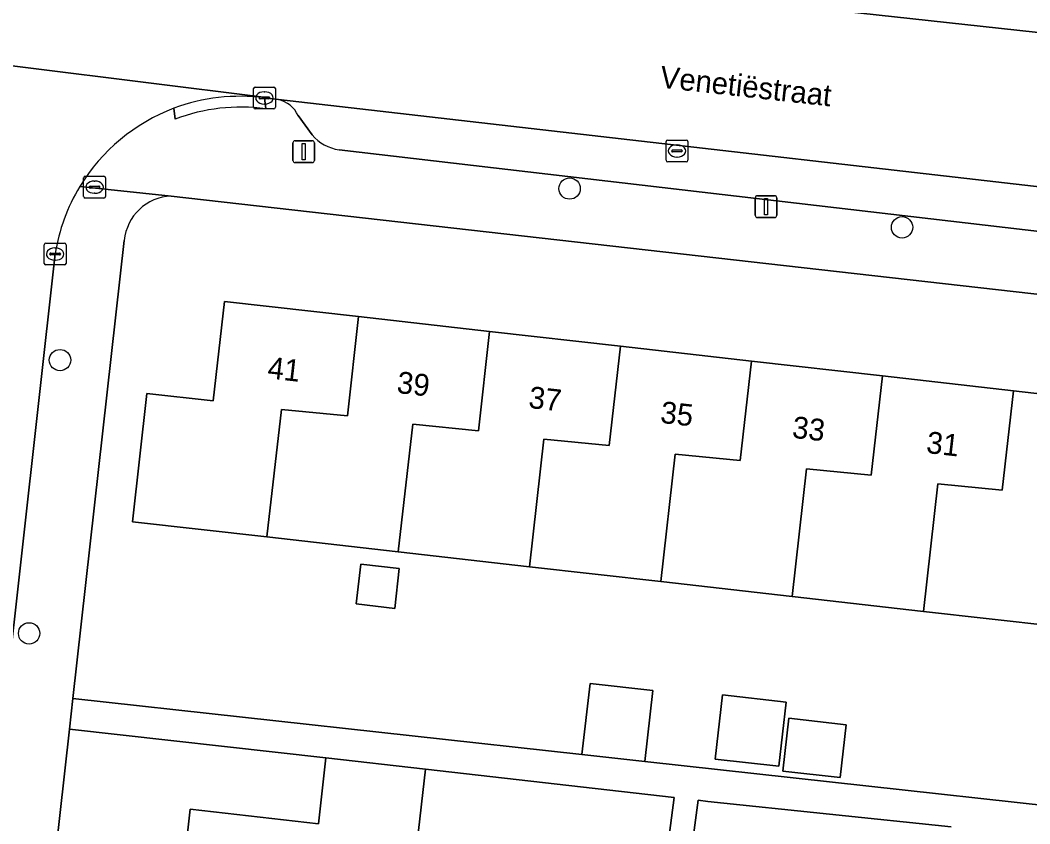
# Model space of a CAD drawing. Extents: x 162082 to 163401, y 388089 to 388636.
# Drawn here: x 162733.38 to 162779.64, y 388312.65 to 388349.48 of the extents above; entities that cross this region are included whole.
import ezdxf

# ---------------------------------------------------------------- set-up
doc = ezdxf.new("R2010")
doc.units = 0
for name, color, linetype in [('IMGEO_Boom', 7, 'Continuous'), ('IMGEO_Brandkraan', 7, 'Continuous'), ('IMGEO_Erf', 7, 'Continuous'), ('IMGEO_Kolk', 7, 'Continuous'), ('IMGEO_Lichtmast', 7, 'Continuous'), ('IMGEO_Openbare_ruimte_label', 7, 'Continuous'), ('IMGEO_Pand', 7, 'Continuous'), ('IMGEO_Pand_nummerreeks', 7, 'Continuous'), ('IMGEO_Parkeervlak_open', 7, 'Continuous'), ('IMGEO_Rijbaan_lokaal_open', 7, 'Continuous'), ('IMGEO_Voetpad_open', 7, 'Continuous')]:
    doc.layers.add(name, color=color, linetype=linetype)

msp = doc.modelspace()

# ---------------------------------------------------------------- linework, layer by layer
at = {"layer": 'IMGEO_Boom'}
for centre in [(162758.555, 388341.763), (162773.791, 388339.985), (162735.207, 388333.899), (162733.793, 388321.378)]:
    msp.add_circle(centre, 0.489, dxfattribs=at)
at = {"layer": 'IMGEO_Brandkraan'}
for p, q in [((162736.291, 388341.402), (162736.291, 388342.254)), ((162736.366, 388342.328), (162737.218, 388342.328)), ((162737.292, 388342.254), (162737.292, 388341.402)), ((162736.55, 388341.822), (162736.55, 388341.834)), ((162736.988, 388341.785), (162736.59, 388341.785)), ((162736.593, 388341.871), (162736.991, 388341.871)), ((162736.779, 388342.108), (162736.804, 388342.108)), ((162737.034, 388341.834), (162737.034, 388341.822)), ((162737.218, 388341.328), (162736.366, 388341.328)), ((162736.802, 388341.548), (162736.777, 388341.548))]:
    msp.add_line(p, q, dxfattribs=at)
for points in [[(162736.291, 388341.402), (162736.291, 388342.254)], [(162736.366, 388342.328), (162737.218, 388342.328)], [(162737.292, 388342.254), (162737.292, 388341.402)], [(162737.218, 388341.328), (162736.366, 388341.328)]]:
    msp.add_lwpolyline(points, dxfattribs=at)
for centre, radius, start, end in [((162736.368, 388342.252), 0.0765, 91.552, 178.448), ((162736.368, 388342.252), 0.0765, 91.552, 178.448), ((162737.216, 388342.252), 0.0765, 1.552, 88.448), ((162737.216, 388342.252), 0.0765, 1.552, 88.448), ((162736.59, 388341.831), 0.0403, 85.8775, 175.7526), ((162736.587, 388341.821), 0.0366, 178.938, 274.7102), ((162736.991, 388341.828), 0.043, 264.8664, 352.4533), ((162736.995, 388341.833), 0.0386, 1.7309, 96.639), ((162736.368, 388341.404), 0.0765, 181.552, 268.448), ((162736.368, 388341.404), 0.0765, 181.552, 268.448), ((162737.216, 388341.404), 0.0765, 271.552, 358.448), ((162737.216, 388341.404), 0.0765, 271.552, 358.448)]:
    msp.add_arc(centre, radius, start, end, dxfattribs=at)
for centre, major_axis, ratio, start_param, end_param in [((162736.778, 388341.828), (-0.387, 0.002), 0.722429, 4.712389, 7.853982), ((162736.803, 388341.828), (-0.39, 0.002), 0.717154, 1.570796, 4.712389)]:
    msp.add_ellipse(centre, major_axis=major_axis, ratio=ratio, start_param=start_param, end_param=end_param, dxfattribs=at)
at = {"layer": 'IMGEO_Erf'}
for points in [[(162793.443, 388335.388), (162740.3, 388341.413)], [(162738.154, 388339.384), (162735.799, 388318.4), (162759.124, 388315.835), (162759.493, 388319.088), (162762.372, 388318.761), (162762.003, 388315.508), (162790.857, 388312.329), (162793.443, 388335.388)], [(162776.044, 388312.51), (162764.888, 388313.68), (162764.454, 388313.738), (162759.953, 388279.988)]]:
    msp.add_lwpolyline(points, dxfattribs=at)
for points in [[(162742.742, 388336.592), (162748.89, 388335.895), (162754.891, 388335.215), (162760.89, 388334.534), (162766.891, 388333.854), (162772.892, 388333.174), (162778.893, 388332.493), (162784.893, 388331.813), (162791.04, 388331.116), (162790.515, 388326.482), (162787.602, 388326.812), (162786.944, 388321.006), (162780.783, 388321.705), (162774.767, 388322.387), (162768.752, 388323.069), (162762.737, 388323.751), (162756.721, 388324.433), (162750.705, 388325.115), (162744.69, 388325.797), (162738.524, 388326.496), (162739.191, 388332.377), (162742.225, 388332.033)], [(162748.987, 388324.556), (162750.749, 388324.356), (162750.541, 388322.525), (162748.78, 388322.725)], [(162765.562, 388318.559), (162768.48, 388318.229), (162768.146, 388315.287), (162765.229, 388315.618)], [(162768.603, 388317.49), (162771.222, 388317.193), (162770.947, 388314.771), (162768.328, 388315.068)], [(162738.427, 388289.143), (162739.11, 388295.149), (162739.793, 388301.154), (162740.476, 388307.159), (162741.176, 388313.316), (162747.046, 388312.648), (162747.39, 388315.67), (162735.64, 388316.989), (162728.52, 388253.553), (162734.312, 388252.961), (162735.012, 388259.116), (162735.695, 388265.121), (162736.378, 388271.128), (162737.061, 388277.133), (162737.744, 388283.137)], [(162763.343, 388313.856), (162751.954, 388315.151), (162751.254, 388308.997), (162750.571, 388302.99), (162749.888, 388296.985), (162749.205, 388290.98), (162748.522, 388284.973), (162747.84, 388278.969), (162747.157, 388272.964), (162746.474, 388266.958), (162745.791, 388260.953), (162745.073, 388254.64), (162745.818, 388254.555), (162745.492, 388251.69), (162755.049, 388250.59)]]:
    msp.add_lwpolyline(points, close=True, dxfattribs=at)
msp.add_arc((162740.374, 388339.185), 2.229, 91.9127, 174.8768, dxfattribs=at)
at = {"layer": 'IMGEO_Kolk'}
for p, q in [((162744.149, 388346.415), (162745.001, 388346.415)), ((162744.074, 388345.489), (162744.074, 388346.341)), ((162744.376, 388345.958), (162744.774, 388345.958)), ((162744.562, 388346.195), (162744.587, 388346.195)), ((162745.075, 388346.341), (162745.075, 388345.489)), ((162744.333, 388345.909), (162744.333, 388345.921)), ((162744.771, 388345.872), (162744.373, 388345.872)), ((162744.585, 388345.635), (162744.56, 388345.635)), ((162744.817, 388345.921), (162744.817, 388345.909)), ((162745.001, 388345.415), (162744.149, 388345.415)), ((162762.976, 388343.06), (162762.976, 388343.912)), ((162763.051, 388343.986), (162763.903, 388343.986)), ((162763.464, 388343.766), (162763.489, 388343.766)), ((162763.977, 388343.912), (162763.977, 388343.06)), ((162763.235, 388343.48), (162763.235, 388343.492)), ((162763.673, 388343.443), (162763.275, 388343.443)), ((162763.278, 388343.529), (162763.676, 388343.529)), ((162763.487, 388343.206), (162763.462, 388343.206)), ((162763.719, 388343.492), (162763.719, 388343.48)), ((162763.903, 388342.986), (162763.051, 388342.986)), ((162734.483, 388338.335), (162734.483, 388339.187)), ((162734.558, 388339.261), (162735.41, 388339.261)), ((162734.971, 388339.041), (162734.996, 388339.041)), ((162735.484, 388339.187), (162735.484, 388338.335)), ((162734.742, 388338.755), (162734.742, 388338.767)), ((162735.18, 388338.718), (162734.782, 388338.718)), ((162734.785, 388338.804), (162735.183, 388338.804)), ((162735.226, 388338.767), (162735.226, 388338.755)), ((162735.41, 388338.261), (162734.558, 388338.261)), ((162734.994, 388338.481), (162734.969, 388338.481))]:
    msp.add_line(p, q, dxfattribs=at)
for points in [[(162744.149, 388346.415), (162745.001, 388346.415)], [(162744.074, 388345.489), (162744.074, 388346.341)], [(162745.075, 388346.341), (162745.075, 388345.489)], [(162745.001, 388345.415), (162744.149, 388345.415)], [(162762.976, 388343.06), (162762.976, 388343.912)], [(162763.051, 388343.986), (162763.903, 388343.986)], [(162763.977, 388343.912), (162763.977, 388343.06)], [(162763.903, 388342.986), (162763.051, 388342.986)], [(162734.483, 388338.335), (162734.483, 388339.187)], [(162734.558, 388339.261), (162735.41, 388339.261)], [(162735.484, 388339.187), (162735.484, 388338.335)], [(162735.41, 388338.261), (162734.558, 388338.261)]]:
    msp.add_lwpolyline(points, dxfattribs=at)
for centre, radius, start, end in [((162744.151, 388346.339), 0.0765, 91.552, 178.448), ((162744.151, 388346.339), 0.0765, 91.552, 178.448), ((162744.999, 388346.339), 0.0765, 1.552, 88.448), ((162744.999, 388346.339), 0.0765, 1.552, 88.448), ((162744.373, 388345.918), 0.0403, 85.8775, 175.7526), ((162744.778, 388345.92), 0.0386, 1.7309, 96.639), ((162744.151, 388345.491), 0.0765, 181.552, 268.448), ((162744.151, 388345.491), 0.0765, 181.552, 268.448), ((162744.37, 388345.908), 0.0366, 178.938, 274.7102), ((162744.774, 388345.915), 0.043, 264.8664, 352.4533), ((162744.999, 388345.491), 0.0765, 271.552, 358.448), ((162744.999, 388345.491), 0.0765, 271.552, 358.448), ((162763.053, 388343.91), 0.0765, 91.552, 178.448), ((162763.053, 388343.91), 0.0765, 91.552, 178.448), ((162763.901, 388343.91), 0.0765, 1.552, 88.448), ((162763.901, 388343.91), 0.0765, 1.552, 88.448), ((162763.275, 388343.489), 0.0403, 85.8775, 175.7526), ((162763.272, 388343.479), 0.0366, 178.938, 274.7102), ((162763.676, 388343.486), 0.043, 264.8664, 352.4533), ((162763.68, 388343.491), 0.0386, 1.7309, 96.639), ((162763.053, 388343.062), 0.0765, 181.552, 268.448), ((162763.053, 388343.062), 0.0765, 181.552, 268.448), ((162763.901, 388343.062), 0.0765, 271.552, 358.448), ((162763.901, 388343.062), 0.0765, 271.552, 358.448), ((162734.56, 388339.185), 0.0765, 91.552, 178.448), ((162734.56, 388339.185), 0.0765, 91.552, 178.448), ((162735.408, 388339.185), 0.0765, 1.552, 88.448), ((162735.408, 388339.185), 0.0765, 1.552, 88.448), ((162734.782, 388338.764), 0.0403, 85.8775, 175.7526), ((162734.779, 388338.754), 0.0366, 178.938, 274.7102), ((162735.183, 388338.761), 0.043, 264.8664, 352.4533), ((162735.187, 388338.766), 0.0386, 1.7309, 96.639), ((162734.56, 388338.337), 0.0765, 181.552, 268.448), ((162734.56, 388338.337), 0.0765, 181.552, 268.448), ((162735.408, 388338.337), 0.0765, 271.552, 358.448), ((162735.408, 388338.337), 0.0765, 271.552, 358.448)]:
    msp.add_arc(centre, radius, start, end, dxfattribs=at)
for centre, major_axis, ratio, start_param, end_param in [((162744.561, 388345.915), (-0.387, 0.002), 0.722429, 4.712389, 7.853982), ((162744.586, 388345.915), (-0.39, 0.002), 0.717154, 1.570796, 4.712389), ((162763.463, 388343.486), (-0.387, 0.002), 0.722429, 4.712389, 7.853982), ((162763.488, 388343.486), (-0.39, 0.002), 0.717154, 1.570796, 4.712389), ((162734.97, 388338.761), (-0.387, 0.002), 0.722429, 4.712389, 7.853982), ((162734.995, 388338.761), (-0.39, 0.002), 0.717154, 1.570796, 4.712389)]:
    msp.add_ellipse(centre, major_axis=major_axis, ratio=ratio, start_param=start_param, end_param=end_param, dxfattribs=at)
at = {"layer": 'IMGEO_Lichtmast'}
for p, q in [((162745.876, 388343.055), (162745.876, 388343.855)), ((162745.876, 388343.855), (162745.876, 388343.055)), ((162745.976, 388343.955), (162746.766, 388343.955)), ((162746.766, 388343.955), (162745.976, 388343.955)), ((162746.866, 388343.855), (162746.866, 388343.055)), ((162746.866, 388343.055), (162746.866, 388343.855)), ((162746.766, 388342.955), (162745.976, 388342.955)), ((162745.976, 388342.955), (162746.766, 388342.955)), ((162767.059, 388340.535), (162767.059, 388341.335)), ((162767.059, 388341.335), (162767.059, 388340.535)), ((162767.159, 388341.435), (162767.949, 388341.435)), ((162767.949, 388341.435), (162767.159, 388341.435)), ((162768.049, 388341.335), (162768.049, 388340.535)), ((162768.049, 388340.535), (162768.049, 388341.335)), ((162767.949, 388340.435), (162767.159, 388340.435)), ((162767.159, 388340.435), (162767.949, 388340.435))]:
    msp.add_line(p, q, dxfattribs=at)
for points in [[(162746.296, 388343.83), (162746.446, 388343.83), (162746.446, 388343.08), (162746.296, 388343.08), (162746.296, 388343.83)], [(162767.479, 388341.31), (162767.629, 388341.31), (162767.629, 388340.56), (162767.479, 388340.56), (162767.479, 388341.31)]]:
    msp.add_lwpolyline(points, dxfattribs=at)
for centre, start, end in [((162745.976, 388343.855), 90, 180), ((162745.976, 388343.855), 90, 180), ((162746.766, 388343.855), 0, 90), ((162746.766, 388343.855), 360, 90), ((162745.976, 388343.055), 180, 270), ((162745.976, 388343.055), 180, 270), ((162746.766, 388343.055), 270, 0), ((162746.766, 388343.055), 270, 0), ((162767.159, 388341.335), 90, 180), ((162767.159, 388341.335), 90, 180), ((162767.949, 388341.335), 0, 90), ((162767.949, 388341.335), 360, 90), ((162767.159, 388340.535), 180, 270), ((162767.159, 388340.535), 180, 270), ((162767.949, 388340.535), 270, 0), ((162767.949, 388340.535), 270, 0)]:
    msp.add_arc(centre, 0.1, start, end, dxfattribs=at)
at = {"layer": 'IMGEO_Pand'}
for points in [[(162744.69, 388325.797), (162745.351, 388331.64), (162748.375, 388331.34), (162748.89, 388335.895), (162742.742, 388336.592), (162742.225, 388332.033), (162739.191, 388332.377), (162738.524, 388326.496)], [(162754.891, 388335.215), (162748.89, 388335.895), (162748.375, 388331.34), (162745.351, 388331.64), (162744.69, 388325.797), (162750.705, 388325.115), (162751.366, 388330.958), (162754.376, 388330.661)], [(162754.891, 388335.215), (162754.376, 388330.661), (162751.366, 388330.958), (162750.705, 388325.115), (162756.721, 388324.433), (162757.381, 388330.276), (162760.376, 388329.983), (162760.89, 388334.534)], [(162766.891, 388333.854), (162760.89, 388334.534), (162760.376, 388329.983), (162757.381, 388330.276), (162756.721, 388324.433), (162762.737, 388323.751), (162763.397, 388329.594), (162766.377, 388329.304)], [(162766.891, 388333.854), (162766.377, 388329.304), (162763.397, 388329.594), (162762.737, 388323.751), (162768.752, 388323.069), (162769.412, 388328.912), (162772.378, 388328.626), (162772.892, 388333.174)], [(162772.892, 388333.174), (162772.378, 388328.626), (162769.412, 388328.912), (162768.752, 388323.069), (162774.767, 388322.387), (162775.428, 388328.23), (162778.379, 388327.947), (162778.893, 388332.493)], [(162780.783, 388321.705), (162781.444, 388327.548), (162784.379, 388327.269), (162784.893, 388331.813), (162778.893, 388332.493), (162778.379, 388327.947), (162775.428, 388328.23), (162774.767, 388322.387)], [(162748.78, 388322.725), (162750.541, 388322.525), (162750.749, 388324.356), (162748.987, 388324.556)], [(162759.124, 388315.835), (162762.003, 388315.508), (162762.372, 388318.761), (162759.493, 388319.088)], [(162765.229, 388315.618), (162768.146, 388315.287), (162768.48, 388318.229), (162765.562, 388318.559)], [(162768.328, 388315.068), (162770.947, 388314.771), (162771.222, 388317.193), (162768.603, 388317.49)], [(162751.254, 388308.997), (162751.954, 388315.151), (162747.39, 388315.67), (162747.046, 388312.648), (162741.176, 388313.316), (162740.476, 388307.159), (162746.17, 388306.511), (162746.514, 388309.536)]]:
    msp.add_lwpolyline(points, close=True, dxfattribs=at)
at = {"layer": 'IMGEO_Parkeervlak_open'}
for points in [[(162746.114, 388352.626), (162800.77, 388346.657)], [(162792.851, 388340.382), (162745.211, 388345.846)], [(162746.121, 388345.104), (162746.761, 388344.218)], [(162747.992, 388343.538), (162788.983, 388338.749)]]:
    msp.add_lwpolyline(points, dxfattribs=at)
for centre, radius, start, end in [((162744.87, 388344.499), 1.39, 25.8174, 75.7961), ((162748.265, 388345.486), 1.967, 220.1337, 262.0341)]:
    msp.add_arc(centre, radius, start, end, dxfattribs=at)
at = {"layer": 'IMGEO_Rijbaan_lokaal_open'}
for points in [[(162808.22, 388345.824), (162802.929, 388346.416), (162800.77, 388346.657), (162746.114, 388352.626), (162744.978, 388352.71), (162731.668, 388354.343), (162731.252, 388354.396), (162702.229, 388357.552), (162700.084, 388357.788), (162695.039, 388358.344), (162654.13, 388362.855), (162618.656, 388366.803)], [(162618.083, 388359.792), (162618.494, 388359.75), (162651.027, 388356.187), (162671.349, 388353.951), (162718.747, 388349.06), (162720.569, 388348.856), (162722.81, 388348.605), (162722.944, 388348.631), (162744.531, 388345.945), (162744.575, 388345.916), (162745.211, 388345.846), (162792.851, 388340.382), (162798.436, 388339.741), (162802.146, 388339.314), (162880.401, 388330.569)], [(162744.575, 388345.916), (162744.531, 388345.945), (162722.944, 388348.631), (162722.81, 388348.605)], [(162730.122, 388339.437), (162729.978, 388338.211), (162724.042, 388284.619), (162728.863, 388284.166), (162729.253, 388287.651), (162729.486, 388289.73), (162729.907, 388293.482), (162730.178, 388295.903), (162730.597, 388299.641), (162730.826, 388301.68), (162731.245, 388305.421), (162731.506, 388307.748), (162731.924, 388311.472), (162734.983, 388338.765)]]:
    msp.add_lwpolyline(points, dxfattribs=at)
for centre, radius, start, end in [((162743.451, 388337.396), 8.594, 82.4848, 110.5868), ((162743.455, 388337.412), 8.58, 110.6471, 148.7888), ((162743.478, 388337.407), 8.603, 148.8447, 170.9187)]:
    msp.add_arc(centre, radius, start, end, dxfattribs=at)
at = {"layer": 'IMGEO_Voetpad_open'}
for points in [[(162744.631, 388345.42), (162744.575, 388345.916)], [(162745.211, 388345.846), (162744.575, 388345.916), (162744.631, 388345.42)], [(162740.429, 388345.441), (162740.485, 388344.945)], [(162740.485, 388344.945), (162740.429, 388345.441)], [(162746.761, 388344.218), (162746.121, 388345.104)], [(162788.983, 388338.749), (162747.992, 388343.538)], [(162740.3, 388341.413), (162736.116, 388341.858)], [(162736.116, 388341.858), (162740.3, 388341.413), (162793.443, 388335.388), (162796.49, 388335.147), (162868.576, 388327.156), (162882.015, 388325.663), (162884.982, 388325.32), (162885.195, 388327.249), (162936.117, 388321.549), (162936.982, 388321.452), (162943.064, 388320.814)], [(162728.121, 388250), (162728.359, 388252.123), (162728.52, 388253.553), (162735.64, 388316.989), (162735.799, 388318.4), (162738.154, 388339.384)], [(162734.983, 388338.765), (162731.924, 388311.472)], [(162790.857, 388312.329), (162762.003, 388315.508), (162759.124, 388315.835), (162735.799, 388318.4), (162735.64, 388316.989), (162747.39, 388315.67), (162751.954, 388315.151), (162763.343, 388313.856), (162755.049, 388250.59)], [(162759.953, 388279.988), (162764.454, 388313.738), (162764.888, 388313.68), (162776.044, 388312.51)]]:
    msp.add_lwpolyline(points, dxfattribs=at)
for centre, radius, start, end in [((162743.451, 388337.396), 8.594, 82.4848, 110.5868), ((162743.507, 388336.9), 8.594, 82.4848, 110.5868), ((162743.507, 388336.9), 8.594, 82.4848, 110.5868), ((162744.87, 388344.499), 1.39, 25.8174, 75.7961), ((162743.455, 388337.412), 8.58, 110.6471, 148.7888), ((162748.265, 388345.486), 1.967, 220.1337, 262.0341), ((162743.478, 388337.407), 8.603, 148.8447, 170.9187), ((162740.374, 388339.185), 2.229, 91.9127, 174.8768)]:
    msp.add_arc(centre, radius, start, end, dxfattribs=at)

# ---------------------------------------------------------------- texts
at = {"layer": 'IMGEO_Openbare_ruimte_label'}
msp.add_text('Venetiëstraat', height=1, rotation=353.6851, dxfattribs=at).set_placement((162762.659, 388346.393))
at = {"layer": 'IMGEO_Pand_nummerreeks'}
for s, p in [('41', (162744.682, 388333.071)), ('39', (162750.607, 388332.399)), ('37', (162756.644, 388331.714)), ('35', (162762.682, 388331.03)), ('33', (162768.719, 388330.345)), ('31', (162774.868, 388329.649))]:
    msp.add_text(s, height=1, rotation=353.5315, dxfattribs=at).set_placement(p)

doc.saveas('drawing.dxf')
